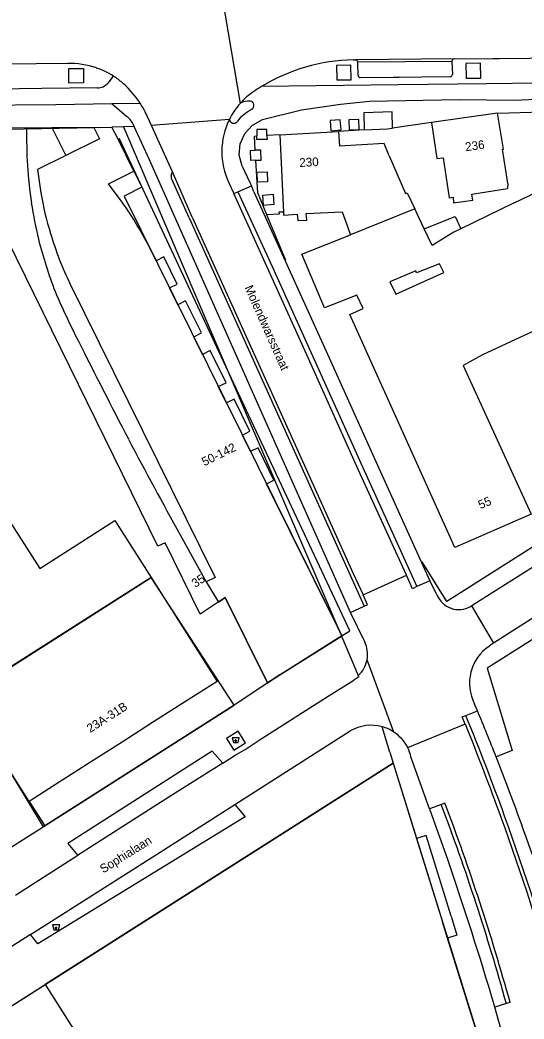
# Model space of a CAD drawing. Extents: x 194485 to 197793, y 468269 to 470822.
# Drawn here: x 194840.2 to 194909.8, y 469293.5 to 469431.3 of the extents above; entities that cross this region are included whole.
import ezdxf

# ---------------------------------------------------------------- set-up
doc = ezdxf.new("R2010")
doc.units = 0
for name, color, linetype in [('BGT begrenzing pand op maaiveld onder overbouw', 7, 'Continuous'), ('BGT grensvlak gebouwinstallatie plus 1', 7, 'Continuous'), ('BGT grensvlak onbegroeid terreindeel', 7, 'Continuous'), ('BGT grensvlak pand deel overbouw', 7, 'Continuous'), ('BGT grensvlak pand min 1', 7, 'Continuous'), ('BGT grensvlak pand op maaiveld', 7, 'Continuous'), ('BGT grensvlak pand op maaiveld LR', 7, 'Continuous'), ('BGT grensvlak wegdeel', 7, 'Continuous'), ('BGT lijnelement scheiding muur', 7, 'Continuous'), ('BGT puntobject bak afval apart plaats', 7, 'Continuous'), ('BGT puntobject bak container', 7, 'Continuous'), ('BGT tekst huisnummerreeks', 7, 'Continuous'), ('BGT tekst huisnummerreeks min 1', 7, 'Continuous'), ('BGT tekst openbare ruimte label weg', 7, 'Continuous')]:
    doc.layers.add(name, color=color, linetype=linetype)

msp = doc.modelspace()

# ---------------------------------------------------------------- linework, layer by layer
at = {"layer": 'BGT begrenzing pand op maaiveld onder overbouw'}
for p, q in [((194859.02, 469398.12), (194858.05, 469400.07)), ((194862.02, 469392.06), (194860.87, 469394.39)), ((194865.42, 469385.2), (194864.22, 469387.63)), ((194868.73, 469378.53), (194867.61, 469380.78)), ((194872.06, 469371.81), (194870.93, 469374.09)), ((194884.1, 469347.53), (194874.26, 469367.36)), ((194884.65, 469346.4), (194884.1, 469347.53)), ((194894.98, 469318.46), (194898.55, 469306.97)), ((194899.25, 469304.7), (194898.55, 469306.97))]:
    msp.add_line(p, q, dxfattribs=at)
for points in [[(194854.09, 469406.59), (194852.45, 469408.75), (194855.96, 469410.5), (194853.78, 469414.87)], [(194846.56, 469412.63), (194842.64, 469410.72), (194843.13, 469407.51)], [(194860.87, 469394.39), (194861.94, 469394.91), (194860.09, 469398.65), (194859.02, 469398.12)], [(194847.19, 469394.89), (194867.19, 469354.46), (194865.95, 469353.83)], [(194864.22, 469387.63), (194865.28, 469388.16), (194863.08, 469392.59), (194862.02, 469392.06)], [(194867.61, 469380.78), (194868.68, 469381.31), (194866.49, 469385.73), (194865.42, 469385.2)], [(194870.93, 469374.09), (194871.97, 469374.6), (194869.79, 469379.05), (194868.73, 469378.53)], [(194874.26, 469367.36), (194875.27, 469367.86), (194873.09, 469372.32), (194872.06, 469371.81)]]:
    msp.add_lwpolyline(points, dxfattribs=at)
for centre, radius, start, end in [((194878.11, 469412.93), 35.4, 188.8052, 198.1546), ((194813.05, 469377.15), 50.5, 26.9876, 35.6581), ((194883.98, 469413.16), 41.08, 195.9116, 206.4087)]:
    msp.add_arc(centre, radius, start, end, dxfattribs=at)
at = {"layer": 'BGT grensvlak gebouwinstallatie plus 1'}
for p, q in [((194896.04, 469402.54), (194900.31, 469404.22)), ((194900.31, 469404.22), (194901.06, 469402.54))]:
    msp.add_line(p, q, dxfattribs=at)
at = {"layer": 'BGT grensvlak onbegroeid terreindeel'}
for points in [[(194883.93, 469425.06), (194883.96, 469423.07), (194885.96, 469423.07), (194885.91, 469425.1), (194883.93, 469425.06)], [(194901.77, 469425.32), (194901.8, 469423.3), (194903.83, 469423.32), (194903.79, 469425.36), (194901.77, 469425.32)], [(194846.99, 469424.66), (194849.02, 469424.66), (194849.01, 469422.64), (194846.99, 469422.62), (194846.99, 469424.66)], [(194887.75, 469416.16), (194890.95, 469416.33), (194891.66, 469416.43)]]:
    msp.add_lwpolyline(points, dxfattribs=at)
at = {"layer": 'BGT grensvlak pand deel overbouw'}
for p, q in [((194841.15, 469416.47), (194844.65, 469416.52)), ((194844.65, 469416.52), (194846.56, 469412.63)), ((194862.33, 469360.33), (194865.95, 469353.83))]:
    msp.add_line(p, q, dxfattribs=at)
for points in [[(194868.71, 469383.47), (194853.96, 469414.95), (194853.78, 469414.87)], [(194884.65, 469346.4), (194885.75, 469347.08), (194868.71, 469383.47)], [(194899.74, 469307.73), (194896.29, 469318.87), (194894.98, 469318.46)], [(194899.74, 469307.73), (194900.55, 469305.1), (194899.25, 469304.7)]]:
    msp.add_lwpolyline(points, dxfattribs=at)
for centre, radius, start, end in [((194905.03, 469415.28), 63.88, 178.9358, 188.2869), ((194946.92, 469424.17), 106.66, 189.7695, 192.5012), ((194908.04, 469418.01), 67.41, 194.5428, 200.9823), ((194945.61, 469436.79), 109.29, 203.1232, 207.0776), ((195752.65, 469841.25), 1012, 206.66767, 207.52656), ((195572.45, 469751.41), 810.69, 207.78219, 208.8426)]:
    msp.add_arc(centre, radius, start, end, dxfattribs=at)
at = {"layer": 'BGT grensvlak pand min 1'}
for points in [[(194838.36, 469416.25), (194852.94, 469416.55), (194857.07, 469408.26), (194854.6, 469407.03), (194884.65, 469346.4), (194874.38, 469339.93), (194868.57, 469351.67), (194865.12, 469349.37), (194860.28, 469359.24), (194859.26, 469358.74), (194838.57, 469400.93), (194838.36, 469416.25)], [(194838.44, 469316.87), (194831.94, 469326.7), (194837.32, 469330.11), (194843.46, 469320.07), (194869.81, 469336.85), (194858.33, 469354.46), (194800.97, 469317.98), (194812.21, 469300.67), (194838.44, 469316.87)], [(194813.41, 469279.06), (194891.75, 469328.84), (194905.44, 469284.8), (194834.52, 469239.77)]]:
    msp.add_lwpolyline(points, dxfattribs=at)
at = {"layer": 'BGT grensvlak pand op maaiveld'}
for p, q in [((194906.16, 469418.49), (194897.05, 469417.2)), ((194906.99, 469413.51), (194906.16, 469418.49)), ((194850.43, 469416.49), (194852.94, 469416.55)), ((194853.78, 469414.87), (194852.94, 469416.55)), ((194897.05, 469417.2), (194897.77, 469412.22)), ((194876.12, 469415.5), (194884.19, 469415.96)), ((194876.12, 469415.5), (194876.59, 469404.84)), ((194884.19, 469415.96), (194884.32, 469413.91)), ((194897.77, 469412.22), (194898.66, 469412.34)), ((194898.66, 469412.34), (194899.46, 469406.79)), ((194906.81, 469413.49), (194906.99, 469413.51)), ((194907.3, 469410.55), (194906.81, 469413.49)), ((194907.57, 469408.77), (194907.3, 469410.55)), ((194907.57, 469408.77), (194907.52, 469408.08)), ((194908.37, 469406.08), (194914.66, 469409.13)), ((194899.46, 469406.79), (194900.01, 469406.89)), ((194900.01, 469406.89), (194900.09, 469406.1)), ((194902.6, 469407.32), (194907.52, 469408.08)), ((194902.73, 469406.48), (194902.6, 469407.32)), ((194900.09, 469406.1), (194902.73, 469406.48)), ((194908.37, 469406.08), (194901.06, 469402.54)), ((194896.04, 469402.54), (194894.74, 469405.29)), ((194876.08, 469341), (194884.59, 469346.36)), ((194884.59, 469346.36), (194884.65, 469346.4)), ((194891.75, 469328.84), (194843.71, 469298.31)), ((194891.75, 469328.84), (194894.98, 469318.46)), ((194905.44, 469284.8), (194899.25, 469304.7))]:
    msp.add_line(p, q, dxfattribs=at)
for points in [[(194850.43, 469416.49), (194851.21, 469414.92), (194846.56, 469412.63)], [(194891.18, 469412.6), (194890.5, 469414.3), (194884.32, 469413.91)], [(194891.18, 469412.6), (194893.44, 469407.4), (194893.69, 469407.51), (194894.74, 469405.29)], [(194876.59, 469404.84), (194876.61, 469404.43), (194878.48, 469404.56), (194878.58, 469403.68), (194879.81, 469403.74), (194879.75, 469404.62), (194884.7, 469404.88), (194885.09, 469403.85), (194885.86, 469401.71)], [(194911.8, 469388.68), (194911.78, 469388.73), (194904.08, 469385.13), (194901.42, 469383.66), (194910.8, 469363.18), (194900.26, 469358.6), (194885.75, 469390.73), (194887.59, 469391.53), (194886.74, 469393.39), (194882.25, 469391.64), (194879.14, 469399.03), (194885.86, 469401.71)], [(194901.06, 469402.54), (194900.1, 469402.08), (194897.11, 469400.25), (194896.04, 469402.54)], [(194891.27, 469395.22), (194892.09, 469393.52), (194898.74, 469396.5), (194898.15, 469397.72), (194894.98, 469396.47), (194894.87, 469396.73), (194891.27, 469395.22)], [(194841.5, 469323.57), (194834.97, 469333.79), (194832.34, 469337.91), (194858.33, 469354.46)], [(194858.33, 469354.46), (194861.16, 469350.01), (194867.46, 469340.11), (194863.08, 469337.32), (194858.69, 469334.52), (194854.33, 469331.74), (194849.99, 469328.98), (194845.63, 469326.2), (194841.5, 469323.57)], [(194865.95, 469353.83), (194867.63, 469351.04), (194868.57, 469351.67), (194874.38, 469339.93), (194876.08, 469341)], [(194843.71, 469298.31), (194852.75, 469284.09), (194844.35, 469278.75)]]:
    msp.add_lwpolyline(points, dxfattribs=at)
at = {"layer": 'BGT grensvlak pand op maaiveld LR'}
msp.add_line((194894.74, 469405.29), (194885.86, 469401.71), dxfattribs=at)
at = {"layer": 'BGT grensvlak wegdeel'}
for p, q in [((194868.14, 469434.57), (194870.63, 469419.83)), ((194886.24, 469425.84), (194886.55, 469425.84)), ((194900.14, 469425.95), (194886.55, 469425.84)), ((194899.85, 469425.6), (194886.87, 469425.49)), ((194886.87, 469425.49), (194886.87, 469425.51)), ((194886.9, 469423.68), (194886.87, 469425.49)), ((194899.85, 469425.64), (194899.85, 469425.6)), ((194899.85, 469425.6), (194899.91, 469423.83)), ((194853.12, 469423.6), (194852.35, 469422.61)), ((194853.28, 469423.5), (194853.12, 469423.6)), ((194852.9, 469419.79), (194856.83, 469419.85)), ((194852.9, 469419.79), (194855.01, 469418.01)), ((194856.83, 469419.85), (194856.77, 469419.95)), ((194879.11, 469418.94), (194884.49, 469419.74)), ((194884.49, 469419.74), (194888.46, 469420.11)), ((194888.46, 469420.11), (194900.85, 469420.36)), ((194900.85, 469420.36), (194908.49, 469420.29)), ((194908.49, 469420.29), (194911.47, 469420.43)), ((194858.39, 469416.76), (194857.53, 469418.65)), ((194873.7, 469417.61), (194879.11, 469418.94)), ((194841.15, 469416.47), (194838.05, 469416.41)), ((194854.53, 469416.58), (194852.94, 469416.55)), ((194856.02, 469416.65), (194854.53, 469416.58)), ((194854.53, 469416.58), (194868.71, 469383.47)), ((194856.02, 469416.65), (194855.96, 469416.78)), ((194858.1, 469412.02), (194856.02, 469416.65)), ((194869.14, 469417.62), (194858.39, 469416.76)), ((194861.29, 469410.4), (194858.39, 469416.76)), ((194871.25, 469415.68), (194872.33, 469416.84)), ((194872.33, 469416.84), (194873.7, 469417.61)), ((194897.05, 469417.2), (194891.66, 469416.43)), ((194870.61, 469414.26), (194871.25, 469415.68)), ((194876.12, 469415.5), (194874.33, 469415.42)), ((194887.75, 469416.16), (194884.19, 469415.96)), ((194870.5, 469412.7), (194870.61, 469414.26)), ((194870.92, 469411.16), (194870.5, 469412.7)), ((194885.86, 469349.6), (194858.1, 469412.02)), ((194861.11, 469409.92), (194861.29, 469410.4)), ((194863.59, 469404.05), (194861.18, 469409.38)), ((194870.29, 469407.65), (194872.18, 469408.44)), ((194872.51, 469407.65), (194872.18, 469408.44)), ((194869.74, 469407.42), (194870.29, 469407.65)), ((194879.83, 469385.15), (194869.74, 469407.42)), ((194872.51, 469407.65), (194876.82, 469398.1)), ((194876.93, 469398.15), (194874.31, 469404.45)), ((194863.59, 469404.05), (194887.75, 469350.48)), ((194876.82, 469398.1), (194876.93, 469398.15)), ((194886.98, 469369.26), (194879.83, 469385.15)), ((194868.71, 469383.47), (194884.1, 469347.53)), ((194893.57, 469354.74), (194886.98, 469369.26)), ((194932.03, 469362.36), (194905.61, 469345.37)), ((194895.63, 469356.53), (194896.78, 469353.99)), ((194887.6, 469352.04), (194893.57, 469354.74)), ((194896.78, 469353.99), (194895.02, 469353.19)), ((194897.78, 469352.1), (194896.78, 469353.99)), ((194922.1, 469352.99), (194904.73, 469341.93)), ((194885.86, 469349.6), (194887.75, 469350.48)), ((194902.43, 469350.45), (194902.55, 469350.53)), ((194902.55, 469350.53), (194902.89, 469350.74)), ((194902.55, 469350.53), (194905.61, 469345.37)), ((194887.81, 469345.58), (194885.86, 469349.6)), ((194884.59, 469346.36), (194886.93, 469340.91)), ((194905.61, 469345.37), (194905.03, 469345)), ((194891.83, 469333.12), (194888.14, 469343.1)), ((194876.08, 469341), (194869.81, 469336.85)), ((194887, 469340.74), (194886.31, 469340.3)), ((194886.96, 469340.85), (194886.93, 469340.91)), ((194886.96, 469340.85), (194887, 469340.74)), ((194904.73, 469341.93), (194908.15, 469330.57)), ((194901.28, 469335.23), (194901.76, 469335.42)), ((194901.7, 469334.2), (194901.28, 469335.23)), ((194901.76, 469335.42), (194903.37, 469336.07)), ((194890.97, 469331.4), (194890.24, 469333.86)), ((194901.7, 469334.2), (194893.74, 469330.97)), ((194869.88, 469323.12), (194885.8, 469333.28)), ((194891.29, 469330.33), (194890.97, 469331.4)), ((194891.29, 469330.33), (194891.75, 469328.84)), ((194896.77, 469322.53), (194894.2, 469329.73)), ((194908.15, 469330.57), (194905.96, 469329.7)), ((194841.5, 469323.57), (194843.65, 469320.19)), ((194898.39, 469323.13), (194896.77, 469322.53)), ((194898.89, 469323.32), (194898.39, 469323.13)), ((194896.83, 469322.36), (194896.77, 469322.53)), ((194899.27, 469315.54), (194896.83, 469322.36)), ((194838.44, 469316.87), (194843.46, 469320.07)), ((194825.34, 469286.64), (194843.71, 469298.31)), ((194905.76, 469295.2), (194905.68, 469295.51)), ((194907.37, 469295.67), (194905.76, 469295.2)), ((194907.88, 469295.81), (194907.37, 469295.67)), ((194907.61, 469288.59), (194905.76, 469295.2))]:
    msp.add_line(p, q, dxfattribs=at)
for points in [[(194900.14, 469425.95), (194905.49, 469426.02), (194906.36, 469426.03), (194910.59, 469426.08), (194911.5, 469426.11), (194913.81, 469426.13)], [(194846.78, 469425.35), (194833.81, 469425.2), (194826.51, 469425.11)], [(194947.35, 469424.56), (194942.16, 469423.57), (194938.54, 469423), (194937.94, 469422.95), (194927.2, 469422.81), (194918.72, 469422.69), (194904.68, 469422.51), (194892.46, 469422.39), (194881.06, 469422.25), (194873.57, 469422.15)], [(194887.21, 469423.39), (194891.72, 469423.46), (194892.57, 469423.45), (194895.62, 469423.49), (194899.61, 469423.52)], [(194850.93, 469421.95), (194843.25, 469421.86), (194833.83, 469421.75), (194821.37, 469421.58), (194807.04, 469421.39), (194802.24, 469421.33)], [(194697.55, 469417.85), (194707.21, 469417.97), (194715.95, 469418.07), (194722.84, 469418.15), (194732.2, 469418.26), (194747.15, 469418.43), (194761.96, 469418.63), (194777.26, 469418.84), (194792.04, 469419.02), (194806.81, 469419.2), (194820.54, 469419.38), (194833.86, 469419.56), (194845.18, 469419.69), (194852.9, 469419.79)], [(194891.66, 469416.43), (194891.6, 469418.66), (194887.68, 469418.54), (194887.75, 469416.16)], [(194906.16, 469418.49), (194912.37, 469418.65), (194912.43, 469419.16), (194913.18, 469419.16), (194913.3, 469418.67), (194914.34, 469418.65), (194917.94, 469418.69)], [(194844.65, 469416.52), (194850.43, 469416.49), (194850.43, 469416.49)], [(194883.05, 469417.45), (194883.16, 469416.05), (194884.55, 469416.16), (194884.45, 469417.55), (194883.05, 469417.45)], [(194885.62, 469417.55), (194885.68, 469416.16), (194887.07, 469416.22), (194887.01, 469417.61), (194885.62, 469417.55)], [(194872.71, 469413.36), (194872.6, 469415.32), (194872.95, 469415.34)], [(194874.33, 469415.42), (194874.32, 469416.23), (194872.93, 469416.21), (194872.95, 469415.34)], [(194874.33, 469415.42), (194874.34, 469414.85), (194872.95, 469414.83), (194872.95, 469415.34)], [(194872.8, 469411.98), (194872.12, 469411.96), (194872.07, 469413.34), (194872.71, 469413.36)], [(194872.8, 469411.98), (194873.51, 469412.01), (194873.46, 469413.39), (194872.71, 469413.36)], [(194870.92, 469411.16), (194871.99, 469408.83), (194872.18, 469408.44)], [(194874.31, 469404.45), (194873.06, 469407.47), (194872.8, 469411.98)], [(194863.99, 469404.15), (194861.44, 469410.06), (194861.29, 469410.4)], [(194872.96, 469410.33), (194874.36, 469410.39), (194874.41, 469408.99), (194873.02, 469408.94), (194872.96, 469410.33)], [(194869.08, 469408.88), (194869.66, 469407.59), (194869.74, 469407.42)], [(194870.29, 469407.65), (194875.03, 469397.31), (194880.42, 469385.43), (194887.53, 469369.69), (194895.02, 469353.19)], [(194873.76, 469407.19), (194875.18, 469407.3), (194875.29, 469405.87), (194873.87, 469405.76), (194873.76, 469407.19)], [(194863.99, 469404.15), (194878.24, 469372.74), (194886.24, 469355), (194887.6, 469352.04)], [(194876.59, 469404.84), (194875.98, 469404.84), (194875.99, 469404.53), (194874.31, 469404.45)], [(194876.82, 469398.1), (194882.26, 469386.17), (194889.34, 469370.43), (194895.63, 469356.53)], [(194937.35, 469375.57), (194932.33, 469372.27), (194927.07, 469368.89), (194927.11, 469368.93), (194917.49, 469362.77), (194899.15, 469351.15), (194895.73, 469356.58), (194895.63, 469356.53)], [(194838.07, 469352.18), (194838.91, 469352.72), (194830.78, 469365.37), (194835.01, 469368.04), (194842.96, 469355.66), (194853.35, 469362.28), (194858.33, 469354.46)], [(194902.89, 469350.74), (194915.99, 469359.06), (194915.99, 469359.06)], [(194895.02, 469353.19), (194894.41, 469352.9), (194893.57, 469354.74)], [(194887.75, 469350.48), (194888.21, 469350.69), (194887.6, 469352.04)], [(194868.24, 469328.84), (194869.96, 469329.93), (194871.3, 469330.74), (194873.53, 469332.2), (194882.77, 469338.06), (194886.31, 469340.3)], [(194869.74, 469330.62), (194871.35, 469331.64), (194870.33, 469333.25), (194868.72, 469332.23), (194869.74, 469330.62)], [(194868.24, 469328.84), (194866.75, 469330.51), (194846.85, 469317.74), (194848.21, 469316.09)], [(194868.24, 469328.84), (194861.31, 469324.45), (194848.34, 469316.17), (194848.21, 469316.09)], [(194841.69, 469305.19), (194859.61, 469316.57), (194869.88, 469323.12)], [(194869.88, 469323.12), (194871.32, 469321.42), (194842.69, 469303.9), (194841.69, 469305.19)], [(194848.21, 469316.09), (194839.9, 469310.78), (194839.62, 469310.6)], [(194841.69, 469305.19), (194834.12, 469300.38), (194828.41, 469296.76)]]:
    msp.add_lwpolyline(points, dxfattribs=at)
for centre, radius, start, end in [((194846.92, 469413.17), 12.18, 71.3175, 90.6338), ((194886.79, 469400.33), 25.51, 91.2252, 121.2164), ((194886.51, 469425.48), 0.36, 4.9966, 83.3996), ((194900.15, 469425.65), 0.3, 90.8104, 182.0208), ((194847.43, 469414.65), 10.61, 57.5546, 71.3818), ((194847.43, 469414.61), 10.64, 48.0235, 56.6293), ((194887.2, 469423.69), 0.299, 180.9093, 271.0067), ((194899.61, 469423.82), 0.299, 269.3961, 2.2862), ((194850.91, 469423.82), 1.87, 270.7878, 295.288), ((194850.86, 469423.92), 1.98, 295.4108, 318.7022), ((194845.55, 469412.52), 13.45, 33.5037, 48.0384), ((194886.85, 469400.24), 25.62, 121.2222, 124.0347), ((194878.12, 469413.17), 10.02, 124.0454, 138.3481), ((194845.11, 469412.27), 13.96, 27.1736, 32.8695), ((194878.1, 469413.18), 10, 138.3728, 153.6989), ((194871.76, 469418.05), 2.1, 83.0932, 122.4902), ((194871.94, 469419.55), 0.6, 299.0934, 83.1326), ((194852.96, 469415.46), 3.27, 37.5253, 51.1144), ((194875.59, 469413), 6.9, 119.1014, 141.3106), ((194852.85, 469415.38), 3.41, 24.307, 37.5203), ((194878.1, 469413.18), 10, 153.6819, 205.4783), ((194869.74, 469417.68), 0.6, 186.3113, 321.3007), ((194861.65, 469409.74), 0.567, 162.3471, 188.8216), ((194862.1, 469409.8), 1.02, 188.3339, 204.6467), ((194900.8, 469353.23), 3.22, 200.3663, 300.5321), ((194884.21, 469343.84), 4, 349.3463, 25.834), ((194908.42, 469339.86), 6.15, 123.4393, 207.8158), ((194884.21, 469343.84), 4, 312.8244, 349.3195), ((194685.61, 469244.7), 236.15, 22.7619, 23.0052), ((194563.52, 469196.68), 365.59, 19.9701, 22.3033), ((194625.3, 469219.16), 301.64, 21.4963, 22.8027), ((194888.7, 469328.32), 5.74, 74.4948, 120.3272), ((194888.7, 469328.41), 5.66, 56.423, 74.1959), ((194560.5, 469195.66), 368.26, 19.9522, 22.0989), ((194888.69, 469328.41), 5.67, 26.8967, 56.3868), ((194888.64, 469328.39), 5.72, 13.5586, 26.8226), ((194622.1, 469217.83), 305.11, 19.5802, 21.5083), ((194597.73, 469209.65), 321.36, 15.5252, 20.6788), ((194597.11, 469209.44), 322.55, 15.5329, 20.6744), ((194563.55, 469196.77), 365.52, 16.0508, 19.9584), ((194563.5, 469196.79), 365.05, 16.0413, 19.9457), ((194668.37, 469230.51), 257.29, 15.3578, 20.3744), ((194454.35, 469162.21), 470.6, 16.4542, 19.0148)]:
    msp.add_arc(centre, radius, start, end, dxfattribs=at)
at = {"layer": 'BGT lijnelement scheiding muur'}
for p, q in [((194869.81, 469336.85), (194843.65, 469320.19)), ((194843.65, 469320.19), (194843.46, 469320.07))]:
    msp.add_line(p, q, dxfattribs=at)
at = {"layer": 'BGT puntobject bak afval apart plaats'}
msp.add_lwpolyline([(194870.34, 469331.68), (194870.51, 469332.35), (194869.51, 469332.35), (194869.69, 469331.68)], close=True, dxfattribs=at)
msp.add_circle((194870.01, 469331.95), 0.1, dxfattribs=at)
for start, end in [(0, 180), (180, 0)]:
    msp.add_arc((194870.01, 469331.95), 0.1, start, end, dxfattribs=at)
at = {"layer": 'BGT puntobject bak container'}
msp.add_lwpolyline([(194845.55, 469305.84), (194845.72, 469306.52), (194844.72, 469306.52), (194844.9, 469305.84)], close=True, dxfattribs=at)
msp.add_circle((194845.22, 469306.11), 0.1, dxfattribs=at)
for start, end in [(0, 180), (180, 0)]:
    msp.add_arc((194845.22, 469306.11), 0.1, start, end, dxfattribs=at)

# ---------------------------------------------------------------- texts
at = {"layer": 'BGT tekst huisnummerreeks'}
for s, rotation, p in [('236', 8.1, (194901.77, 469413.22)), ('230', 3.2, (194878.82, 469411.05)), ('50-142', 26.3, (194865.7, 469369.77)), ('55', 23.5, (194903.79, 469363.84)), ('23A-31B', 32.5, (194849.94, 469332.98))]:
    msp.add_text(s, height=1.2, rotation=rotation, dxfattribs=at).set_placement(p)
at = {"layer": 'BGT tekst huisnummerreeks min 1'}
msp.add_text('35', height=1.2, rotation=33.8, dxfattribs=at).set_placement((194864.43, 469352.99))
at = {"layer": 'BGT tekst openbare ruimte label weg'}
for s, rotation, p in [('Molendwarsstraat', 294, (194871.21, 469394.43)), ('Sophialaan', 32, (194851.74, 469313.61))]:
    msp.add_text(s, height=1.2, rotation=rotation, dxfattribs=at).set_placement(p)

doc.saveas('drawing.dxf')
